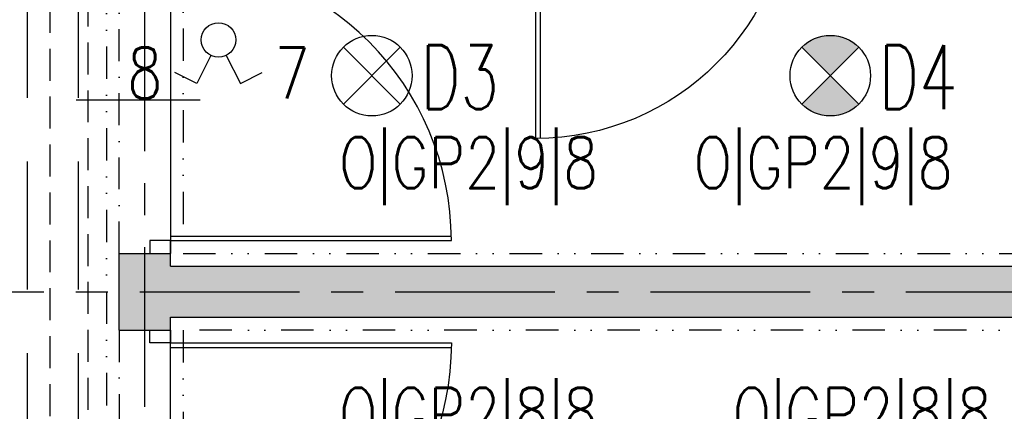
# Model space of a CAD drawing. Extents: x 41755 to 123924, y -112333 to 86187.
# Tile 416 of 582: x 104662 to 105047, y 38585 to 38738. Entities that reach past the tile are written whole.
import ezdxf
from ezdxf.enums import TextEntityAlignment as Align

# ---------------------------------------------------------------- set-up
doc = ezdxf.new("R2010")
doc.units = 0
doc.header["$LTSCALE"] = 50
for name, pattern in [('CENTER', [2, 1.25, -0.25, 0.25, -0.25]), ('DASHDOT', [1, 0.5, -0.25, 0, -0.25]), ('DASHED', [0.75, 0.5, -0.25]), ('DASHED2', [0.375, 0.25, -0.125]), ('DIVIDE', [31.75, 12.7, -6.35, 0, -6.35, 0, -6.35])]:
    doc.linetypes.add(name, pattern=pattern)
doc.layers.get('0').update_dxf_attribs({"color": 101, "linetype": 'CONTINUOUS'})
for name, color, linetype in [('Drz---drzwi', 5, 'CONTINUOUS'), ('E-90', 6, 'CONTINUOUS'), ('E35', 6, 'CONTINUOUS'), ('Ins-went', 141, 'CONTINUOUS'), ('Ins-wod', 4, 'CONTINUOUS'), ('Os-osie glowne', 1, 'CENTER'), ('Sc-beton', 7, 'CONTINUOUS'), ('Sc-beton-hatch', 86, 'CONTINUOUS'), ('Sc-nadproza kon', 5, 'DASHED2'), ('Suf-widok', 8, 'CONTINUOUS')]:
    doc.layers.add(name, color=color, linetype=linetype)
doc.styles.add('ROMANS', font='romans', dxfattribs={"width": 0.85})

# ---------------------------------------------------------------- blocks, each defined once
blk = doc.blocks.new('_GJKHGJ')
at = {"ltscale": 25}
for p, q in [((-8, -5), (-8, 0)), ((-8, 0), (-8, -5)), ((0, 0), (-8, 0)), ((0, -5), (0, 0)), ((0, -5), (0, 0)), ((-8, -115), (-7.999999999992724, -4.999999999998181)), ((-8, -5), (0, -5)), ((-19.69999999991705, -60), (28.89999999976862, -60)), ((-8, -115), (0, -115)), ((-8, -120), (-8, -115)), ((0, -115), (0, -120)), ((0, -115), (0, -120)), ((0, -120), (-8, -120))]:
    blk.add_line(p, q, dxfattribs=at)
at = {"ltscale": 7}
for p, q in [((-8, -5), (-118, -4.999999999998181)), ((-8, -6.799999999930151), (-117.985271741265, -6.799999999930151))]:
    blk.add_line(p, q, dxfattribs=at)
blk.add_arc((-8, -5), 110, 180, 270)
blk = doc.blocks.new('_FKJHKH')
at = {"ltscale": 7}
for p, q in [((5, 8), (5.000000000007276, 108)), ((6.799999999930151, 8), (6.799999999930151, 107.9837986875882))]:
    blk.add_line(p, q, dxfattribs=at)
at = {"ltscale": 25}
for p, q in [((55.00000000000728, 19.69999999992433), (55.00000000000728, -28.89999999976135)), ((5, 8), (0, 8)), ((0, 8), (5, 8)), ((0, 0), (0, 8)), ((105.0000000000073, 8), (5, 8)), ((5, 8), (5, 0)), ((105.0000000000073, 8), (105.0000000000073, 0)), ((110.0000000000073, 8), (105.0000000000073, 8)), ((110.0000000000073, 0), (110.0000000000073, 8)), ((5, 0), (0, 0)), ((5, 0), (0, 0)), ((105.0000000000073, 0), (110.0000000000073, 0)), ((105.0000000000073, 0), (110.0000000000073, 0))]:
    blk.add_line(p, q, dxfattribs=at)
blk.add_arc((5, 8), 100, 0, 90)

msp = doc.modelspace()

# ---------------------------------------------------------------- hatches: boundary and pattern name
at = {"layer": 'E35'}
h = msp.add_hatch(color=256, dxfattribs=at)
edge = h.paths.add_edge_path()
edge.add_line((104979.341002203, 38716.5412971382), (104968.2040703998, 38705.40436533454))
edge.add_ellipse((104979.3410022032, 38716.54129713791), major_axis=(11.1369318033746, 11.13693180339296), ratio=1, start_angle=179.9999999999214, end_angle=269.999999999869)
edge.add_line((104990.4779340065, 38705.40436533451), (104979.341002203, 38716.5412971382))
edge = h.paths.add_edge_path()
edge.add_line((104968.2040703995, 38727.67822894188), (104979.341002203, 38716.5412971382))
edge.add_line((104979.341002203, 38716.5412971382), (104990.4779340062, 38727.67822894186))
edge.add_ellipse((104979.3410022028, 38716.54129713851), major_axis=(11.13693180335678, 11.13693180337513), ratio=1, start_angle=359.9999999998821, end_angle=449.9999999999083)
at = {"layer": 'Sc-beton-hatch'}
h = msp.add_hatch(dxfattribs=at)
h.set_pattern_fill('ANSI33', color=256, angle=-1.272221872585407e-14, style=0)
h.set_pattern_definition([(44.99999999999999, (48983.41854682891, 565.4779691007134), (-4.490128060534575, 4.490128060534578), []), (44.99999999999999, (48987.90867682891, 565.4779691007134), (-4.490128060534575, 4.490128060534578), [3.175, -1.5875])])
h.paths.add_polyline_path([(104700.966002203, 39056.94990531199), (104720.966002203, 39056.94990531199), (104720.966002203, 39246.94990531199), (104700.966002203, 39246.94990531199)])
h.paths.add_polyline_path([(104720.966002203, 38956.94990531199), (104700.966002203, 38956.94990531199), (104700.966002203, 38766.94990531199), (104720.966002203, 38766.94990531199)])
h.paths.add_polyline_path([(105372.966002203, 39178.94990531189), (105392.966002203, 39178.94990531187), (105392.966002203, 39221.94990531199), (105372.966002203, 39221.94990531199)])
h.paths.add_polyline_path([(105372.966002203, 38934.94990531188), (105392.966002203, 38934.94990531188), (105392.966002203, 39078.94990531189), (105372.966002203, 39078.94990531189)])
h.paths.add_polyline_path([(105392.966002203, 38834.94990531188), (105372.966002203, 38834.94990531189), (105372.966002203, 38791.94990531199), (105392.966002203, 38791.94990531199)])
h.paths.add_polyline_path([(104720.966002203, 38641.94990531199), (104720.966002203, 38646.94990531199), (104700.966002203, 38646.94990531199), (104700.966002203, 38616.94990531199), (104720.966002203, 38616.94990531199), (104720.966002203, 38621.949905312), (105470.966002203, 38621.94990531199), (105470.966002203, 38641.949905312)])
h.paths.add_polyline_path([(105392.966002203, 38471.94990531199), (105372.966002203, 38471.94990531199), (105372.966002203, 38426.94990531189), (105392.966002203, 38426.94990531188)])
h.paths.add_polyline_path([(105392.966002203, 38326.94990531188), (105372.966002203, 38326.94990531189), (105372.966002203, 38182.94990531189), (105392.966002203, 38182.94990531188)])
h.paths.add_polyline_path([(104720.966002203, 38496.94990531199), (104700.966002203, 38496.94990531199), (104700.966002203, 38306.94990531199), (104720.966002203, 38306.94990531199)])
h.paths.add_polyline_path([(104700.966002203, 38016.94990531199), (104720.966002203, 38016.94990531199), (104720.966002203, 38206.94990531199), (104700.966002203, 38206.94990531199)])
h.paths.add_polyline_path([(105392.966002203, 38082.94990531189), (105372.966002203, 38082.94990531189), (105372.966002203, 38041.94990531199), (105392.966002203, 38041.94990531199)])
h.paths.add_polyline_path([(105470.966002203, 37871.94990531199), (105470.966002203, 37891.949905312), (104720.966002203, 37891.94990531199), (104720.966002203, 37896.94990531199), (104700.966002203, 37896.94990531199), (104700.966002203, 37866.94990531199), (104720.966002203, 37866.94990531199), (104720.966002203, 37871.949905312)])
h.paths.add_polyline_path([(105372.966002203, 37678.94990531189), (105392.966002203, 37678.94990531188), (105392.966002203, 37721.94990531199), (105372.966002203, 37721.94990531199)])
h.paths.add_polyline_path([(105372.966002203, 37434.94990531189), (105392.966002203, 37434.94990531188), (105392.966002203, 37578.94990531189), (105372.966002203, 37578.94990531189)])
h.paths.add_polyline_path([(104700.966002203, 37556.94990531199), (104720.966002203, 37556.94990531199), (104720.966002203, 37746.94990531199), (104700.966002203, 37746.94990531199)])
h.paths.add_polyline_path([(104720.966002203, 37456.94990531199), (104700.966002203, 37456.94990531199), (104700.966002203, 37266.94990531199), (104720.966002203, 37266.949905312)])
h.paths.add_polyline_path([(105392.966002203, 37334.94990531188), (105372.966002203, 37334.94990531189), (105372.966002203, 37291.94990531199), (105392.966002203, 37291.94990531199)])
h.paths.add_polyline_path([(104720.966002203, 37141.94990531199), (104720.966002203, 37146.94990531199), (104700.966002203, 37146.94990531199), (104700.966002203, 37116.94990531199), (104720.966002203, 37116.94990531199), (104720.966002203, 37121.949905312), (105470.966002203, 37121.94990531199), (105470.966002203, 37141.949905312)])
h.paths.add_polyline_path([(104700.966002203, 36806.94990531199), (104720.966002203, 36806.94990531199), (104720.966002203, 36996.94990531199), (104700.966002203, 36996.94990531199)])
h.paths.add_polyline_path([(105392.966002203, 36971.94990531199), (105372.966002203, 36971.94990531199), (105372.966002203, 36928.94990531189), (105392.966002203, 36928.94990531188)])
h.paths.add_polyline_path([(105392.966002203, 36828.94990531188), (105372.966002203, 36828.94990531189), (105372.966002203, 36684.94990531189), (105392.966002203, 36684.94990531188)])
h.paths.add_polyline_path([(105392.966002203, 36584.94990531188), (105372.966002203, 36584.94990531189), (105372.966002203, 36541.94990531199), (105392.966002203, 36541.94990531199)])
h.paths.add_polyline_path([(104720.966002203, 36706.94990531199), (104700.966002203, 36706.94990531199), (104700.966002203, 36516.94990531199), (104720.966002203, 36516.94990531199)])
h.paths.add_polyline_path([(105470.966002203, 36371.94990531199), (105470.966002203, 36391.949905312), (104720.966002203, 36391.94990531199), (104720.966002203, 36396.94990531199), (104700.966002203, 36396.94990531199), (104700.966002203, 36366.94990531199), (104720.966002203, 36366.94990531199), (104720.966002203, 36371.949905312)])
h.paths.add_polyline_path([(105392.966002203, 36221.94990531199), (105372.966002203, 36221.94990531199), (105372.966002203, 36178.94990531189), (105392.966002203, 36178.94990531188)])
h.paths.add_polyline_path([(104700.966002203, 36056.94990531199), (104720.966002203, 36056.94990531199), (104720.966002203, 36246.94990531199), (104700.966002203, 36246.94990531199)])
h.paths.add_polyline_path([(104700.966002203, 35766.94990531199), (104720.966002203, 35766.94990531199), (104720.966002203, 35956.94990531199), (104700.966002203, 35956.94990531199)])
h.paths.add_polyline_path([(105372.966002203, 35934.94990531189), (105392.966002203, 35934.94990531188), (105392.966002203, 36078.94990531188), (105372.966002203, 36078.94990531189)])
h.paths.add_polyline_path([(105392.966002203, 35834.94990531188), (105372.966002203, 35834.94990531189), (105372.966002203, 35791.94990531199), (105392.966002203, 35791.949905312)])
h.paths.add_polyline_path([(105450.966002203, 35621.94990531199), (105450.966002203, 35584.94990531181), (105470.966002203, 35584.94990531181), (105470.966002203, 35641.94990531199), (104720.966002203, 35641.94990531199), (104720.966002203, 35646.94990531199), (104700.966002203, 35646.94990531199), (104700.966002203, 35641.94990531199), (104667.966002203, 35641.94990531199), (104667.966002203, 35621.94990531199)])
h.paths.add_polyline_path([(105870.966002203, 35621.94990531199), (105870.966002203, 35641.94990531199), (105472.966002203, 35641.94990531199), (105472.966002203, 35584.94990531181), (105492.966002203, 35584.94990531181), (105492.966002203, 35621.94990531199)])
h.paths.add_polyline_path([(105492.966002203, 35449.94990531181), (105472.966002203, 35449.94990531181), (105472.966002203, 35383.94990531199), (105492.966002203, 35383.94990531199)])
h.paths.add_polyline_path([(105450.966002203, 35383.94990531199), (105470.966002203, 35383.94990531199), (105470.966002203, 35449.94990531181), (105450.966002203, 35449.94990531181)])
h.paths.add_polyline_path([(104700.966002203, 35213.94990531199), (104720.966002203, 35213.94990531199), (104720.966002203, 35401.94990531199), (104700.966002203, 35401.94990531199)])
h.paths.add_polyline_path([(104724.966002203, 34851.94990531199), (104724.966002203, 34871.94990531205), (104576.966002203, 34871.94990531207), (104576.966002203, 34851.94990531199)])
h.paths.add_polyline_path([(104120.966002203, 34871.94990531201), (104120.966002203, 34851.94990531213), (104456.966002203, 34851.94990531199), (104456.966002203, 34871.94990531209)])
h.paths.add_polyline_path([(104000.9660022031, 34851.94990531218), (104000.9660022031, 34871.94990531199), (103950.966002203, 34871.94990531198), (103950.966002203, 35103.94990531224), (103930.966002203, 35103.94990531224), (103930.966002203, 34851.9499053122)])
h.paths.add_polyline_path([(105180.966002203, 34851.94990531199), (105180.966002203, 34871.94990531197), (104844.966002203, 34871.94990531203), (104844.966002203, 34851.94990531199)])
h.paths.add_polyline_path([(105370.966002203, 34851.94990531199), (105370.966002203, 35156.44990531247), (105370.966002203, 35401.94990531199), (105350.966002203, 35401.94990531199), (105350.966002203, 35106.44990531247), (105350.966002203, 34871.94990531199), (105300.966002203, 34871.949905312), (105300.966002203, 34851.94990531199)])

# ---------------------------------------------------------------- linework, layer by layer
at = {"layer": 'E35'}
for p, q in [((104788.7040703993, 38705.40436533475), (104810.9779340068, 38727.67822894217)), ((104788.7040703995, 38727.67822894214), (104810.9779340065, 38705.4043653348)), ((104990.4779340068, 38705.40436533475), (104968.2040703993, 38727.67822894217)), ((104990.4779340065, 38727.67822894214), (104968.2040703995, 38705.4043653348)), ((104736.7888000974, 38724.48552253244), (104731.2629272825, 38713.44981648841)), ((104742.8332004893, 38724.48552253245), (104748.3590733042, 38713.44981648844)), ((104731.2629272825, 38713.44981648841), (104722.727260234, 38717.72385299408)), ((104748.3590733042, 38713.44981648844), (104756.8947403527, 38717.72385299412))]:
    msp.add_line(p, q, dxfattribs=at)
at = {"layer": 'E35', "linetype": 'Continuous', "ltscale": 0.3}
msp.add_line((104789.3410022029, 38727.04129713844), (104810.3410022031, 38706.04129713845), dxfattribs=at)
at = {"layer": 'E35'}
for centre, radius in [((104739.8110002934, 38730.52115058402), 6.750000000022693), ((104799.841002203, 38716.54129713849), 15.74999999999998), ((104979.341002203, 38716.54129713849), 15.74999999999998)]:
    msp.add_circle(centre, radius, dxfattribs=at)
at = {"layer": 'Ins-went', "linetype": 'DASHED', "ltscale": 2}
for p, q in [((104664.966002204, 38407.88301585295), (104664.966002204, 39145.52853425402)), ((104684.966002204, 38407.88301585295), (104684.966002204, 39145.52853425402))]:
    msp.add_line(p, q, dxfattribs=at)
at = {"layer": 'Ins-wod', "linetype": 'DASHED', "ltscale": 0.5}
for p, q in [((104673.7118772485, 39589.56334421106), (104673.7118772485, 36752.4807531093)), ((104688.6158839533, 39573.27049530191), (104688.6158839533, 36787.83903444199))]:
    msp.add_line(p, q, dxfattribs=at)
at = {"layer": 'Os-osie glowne'}
for points in [[(104710.966002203, 34586.94990531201), (104710.966002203, 40563.94990531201)], [(99508.96600221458, 38631.94990531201), (111775.9660027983, 38631.94990531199)]]:
    msp.add_lwpolyline(points, dxfattribs=at)
at = {"layer": 'Sc-beton'}
for points in [[(104700.966002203, 38616.94990531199), (104700.966002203, 38646.94990531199)], [(104700.966002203, 38646.94990531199), (104720.966002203, 38646.94990531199)], [(104720.966002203, 38641.94990531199), (104720.966002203, 38646.94990531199)], [(104720.966002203, 38641.94990531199), (105470.966002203, 38641.94990531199)], [(104720.966002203, 38621.94990531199), (105470.966002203, 38621.94990531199)], [(104720.966002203, 38616.94990531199), (104720.966002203, 38621.94990531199)], [(104700.966002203, 38616.94990531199), (104720.966002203, 38616.94990531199)]]:
    msp.add_lwpolyline(points, dxfattribs=at)
at = {"layer": 'Sc-nadproza kon', "linetype": 'DASHDOT', "ltscale": 0.5}
for points in [[(104700.966002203, 38646.94990531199), (104700.966002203, 38766.94990531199)], [(104700.966002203, 38616.94990531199), (104700.966002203, 38496.94990531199)]]:
    msp.add_lwpolyline(points, dxfattribs=at)
at = {"layer": 'Suf-widok', "linetype": 'DIVIDE', "ltscale": 0.02}
for points in [[(104695.966002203, 35646.94990531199), (104485.966002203, 35646.94990531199), (104485.966002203, 39366.94990531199), (104695.966002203, 39366.94990531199)], [(105050.966002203, 38992.94990531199), (105050.966002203, 38786.94990531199), (104853.966002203, 38786.94990531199), (104853.966002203, 38766.94990531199), (104840.966002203, 38766.94990531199), (104725.966002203, 38766.94990531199), (104725.966002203, 38646.94990531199), (105447.966002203, 38646.94990531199), (105447.966002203, 38786.94990531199), (105367.966002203, 38786.94990531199), (105367.966002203, 38992.94990531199)], [(104725.966002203, 38616.94990531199), (104725.966002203, 38496.94990531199), (104853.966002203, 38496.94990531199), (104853.966002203, 38476.949905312), (105050.966002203, 38476.949905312), (105050.966002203, 38270.94990531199), (105367.966002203, 38270.94990531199), (105367.966002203, 38476.94990531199), (105447.966002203, 38476.94990531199), (105447.966002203, 38616.94990531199)]]:
    msp.add_lwpolyline(points, close=True, dxfattribs=at)

# ---------------------------------------------------------------- block references
at = {"layer": 'Drz---drzwi', "xscale": -1, "rotation": 180}
msp.add_blockref('_FKJHKH', (104858.966002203, 38799.94990531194), dxfattribs=at)
at = {"layer": 'Drz---drzwi', "rotation": 180}
msp.add_blockref('_GJKHGJ', (104712.966002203, 38646.94990531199), dxfattribs=at)
at = {"layer": 'Drz---drzwi', "xscale": -1}
msp.add_blockref('_GJKHGJ', (104712.966002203, 38616.94990531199), dxfattribs=at)

# ---------------------------------------------------------------- texts
at = {"layer": 'E-90', "style": 'ROMANS', "width": 0.8}
for s, rotation, p in [('8', 3.335040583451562e-09, (104710.9575960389, 38717.61609048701, -1.999999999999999)), ('7', 359.9999999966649, (104768.6644045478, 38717.616090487, -1.999999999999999)), ('O|GP2|9|8', 359.9999999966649, (104837.7377991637, 38681.0300056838)), ('O|GP2|9|8', 359.9999999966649, (104976.5365725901, 38681.03000568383)), ('O|GP2|8|8', 3.335040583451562e-09, (104837.7377991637, 38582.86980494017)), ('O|GP2|8|8', 3.335040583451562e-09, (104991.8039153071, 38582.86980494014))]:
    msp.add_text(s, height=20, rotation=rotation, dxfattribs=at).set_placement(p, align=Align.MIDDLE)
at = {"layer": 'E35', "style": 'ROMANS', "width": 0.7}
for s, p in [('D3', (104834.2042331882, 38715.97368205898)), ('D4', (105013.7042331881, 38715.97368205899))]:
    msp.add_text(s, height=25, dxfattribs=at).set_placement(p, align=Align.MIDDLE)

doc.saveas('drawing.dxf')
